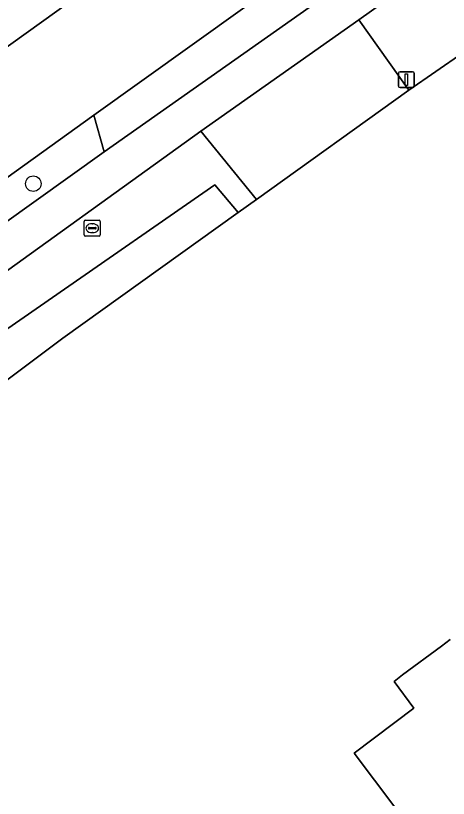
# Model space of a CAD drawing. Extents: x 156141 to 158132, y 385651 to 388333.
# Drawn here: x 157074.11 to 157101.28, y 387313.59 to 387362.76 of the extents above; entities that cross this region are included whole.
import ezdxf

# ---------------------------------------------------------------- set-up
doc = ezdxf.new("R2010")
doc.units = 0
for name, color, linetype in [('IMGEO_Berm_groen', 7, 'Continuous'), ('IMGEO_Boom', 7, 'Continuous'), ('IMGEO_Drukknoppaal', 7, 'Continuous'), ('IMGEO_Erf', 7, 'Continuous'), ('IMGEO_Fietspad_gesloten', 7, 'Continuous'), ('IMGEO_Hek', 7, 'Continuous'), ('IMGEO_Pand', 7, 'Continuous'), ('IMGEO_Rijbaan_lokaal_gesloten', 7, 'Continuous'), ('IMGEO_Rijbaan_lokaal_open', 7, 'Continuous'), ('IMGEO_Rioolput', 7, 'Continuous'), ('IMGEO_Waterloop', 7, 'Continuous')]:
    doc.layers.add(name, color=color, linetype=linetype)

msp = doc.modelspace()

# ---------------------------------------------------------------- linework, layer by layer
at = {"layer": 'IMGEO_Berm_groen'}
for points in [[(157044.198, 387339.943), (157044.527, 387339.983), (157089.79, 387372.469)], [(157079.67, 387354.201), (157079.01, 387356.503), (157056.142, 387340.052), (157042.82, 387330.438), (157044.004, 387328.617)], [(157054.852, 387329.756), (157066.195, 387337.97), (157086.627, 387352.143), (157088.074, 387350.393), (157089.226, 387351.217), (157085.739, 387355.502), (157055.607, 387333.807)], [(157054.158, 387335.967), (157079.67, 387354.201)]]:
    msp.add_lwpolyline(points, dxfattribs=at)
msp.add_lwpolyline([(157106.068, 387363.071), (157099.504, 387365.237), (157095.667, 387362.497), (157098.809, 387358.079), (157102.197, 387360.432)], close=True, dxfattribs=at)
at = {"layer": 'IMGEO_Boom'}
msp.add_circle((157075.216, 387352.206), 0.489, dxfattribs=at)
at = {"layer": 'IMGEO_Drukknoppaal'}
for p, q in [((157098.151, 387358.342), (157098.151, 387359.142)), ((157098.151, 387359.142), (157098.151, 387358.342)), ((157098.251, 387359.242), (157099.041, 387359.242)), ((157099.041, 387359.242), (157098.251, 387359.242)), ((157099.141, 387359.142), (157099.141, 387358.342)), ((157099.141, 387358.342), (157099.141, 387359.142)), ((157099.041, 387358.242), (157098.251, 387358.242)), ((157098.251, 387358.242), (157099.041, 387358.242))]:
    msp.add_line(p, q, dxfattribs=at)
msp.add_lwpolyline([(157098.571, 387359.117), (157098.721, 387359.117), (157098.721, 387358.367), (157098.571, 387358.367), (157098.571, 387359.117)], dxfattribs=at)
for centre, start, end in [((157098.251, 387359.142), 90, 180), ((157098.251, 387359.142), 90, 180), ((157099.041, 387359.142), 0, 90), ((157099.041, 387359.142), 360, 90), ((157098.251, 387358.342), 180, 270), ((157098.251, 387358.342), 180, 270), ((157099.041, 387358.342), 270, 0), ((157099.041, 387358.342), 270, 0)]:
    msp.add_arc(centre, 0.1, start, end, dxfattribs=at)
at = {"layer": 'IMGEO_Erf'}
msp.add_lwpolyline([(157102.197, 387360.432), (157098.809, 387358.079), (157089.226, 387351.217), (157088.074, 387350.393), (157077.061, 387342.507), (157051.093, 387323.032), (157046.612, 387319.67), (157039.225, 387314.129), (157031.438, 387308.365), (157112.914, 387223.48), (157114.581, 387221.744), (157153.665, 387254.544), (157146.201, 387263.458), (157163.977, 387278.108)], close=True, dxfattribs=at)
msp.add_lwpolyline([(157105.453, 387303.026), (157095.376, 387316.428), (157099.126, 387319.262), (157097.873, 387320.936), (157098.409, 387321.346), (157100.853, 387323.16), (157101.395, 387323.57)], dxfattribs=at)
at = {"layer": 'IMGEO_Fietspad_gesloten'}
for points in [[(157085.739, 387355.502), (157095.667, 387362.497), (157099.504, 387365.237), (157109.843, 387372.677), (157113.203, 387375.099), (157111.745, 387377.147), (157108.462, 387374.694), (157096.09, 387365.78), (157079.67, 387354.201), (157054.158, 387335.967)], [(157055.607, 387333.807), (157085.739, 387355.502)]]:
    msp.add_lwpolyline(points, dxfattribs=at)
at = {"layer": 'IMGEO_Hek'}
for points in [[(157098.809, 387358.079), (157089.226, 387351.217)], [(157089.226, 387351.217), (157088.074, 387350.393)], [(157088.074, 387350.393), (157077.061, 387342.507), (157051.093, 387323.032)]]:
    msp.add_lwpolyline(points, dxfattribs=at)
at = {"layer": 'IMGEO_Pand'}
msp.add_lwpolyline([(157101.395, 387323.57), (157100.853, 387323.16), (157098.409, 387321.346), (157097.873, 387320.936), (157099.126, 387319.262), (157095.376, 387316.428), (157105.453, 387303.026)], dxfattribs=at)
at = {"layer": 'IMGEO_Rijbaan_lokaal_gesloten'}
for points in [[(156997.716, 387297.744), (157000, 387299.435), (157009.141, 387306.102), (157018.817, 387313.137), (157020.003, 387313.999), (157023.696, 387316.598), (157026.999, 387319.014), (157029.491, 387320.818), (157030.634, 387321.643), (157042.82, 387330.438), (157056.142, 387340.052), (157079.01, 387356.503), (157094.685, 387367.728), (157108.173, 387377.337), (157114.658, 387381.956), (157117.079, 387383.674)], [(157094.285, 387375.711), (157089.79, 387372.469), (157044.527, 387339.983), (157027.89, 387328.042), (157023.668, 387324.954), (157014.651, 387318.478), (157012.196, 387316.674), (157005.465, 387311.794), (157000, 387307.835)]]:
    msp.add_lwpolyline(points, dxfattribs=at)
msp.add_lwpolyline([(157096.09, 387365.78), (157094.685, 387367.728), (157079.01, 387356.503), (157079.67, 387354.201)], close=True, dxfattribs=at)
at = {"layer": 'IMGEO_Rijbaan_lokaal_open'}
msp.add_lwpolyline([(157098.809, 387358.079), (157095.667, 387362.497), (157085.739, 387355.502), (157089.226, 387351.217)], close=True, dxfattribs=at)
at = {"layer": 'IMGEO_Rioolput'}
for p, q in [((157078.417, 387348.985), (157078.417, 387349.837)), ((157078.492, 387349.911), (157079.344, 387349.911)), ((157078.905, 387349.691), (157078.93, 387349.691)), ((157079.418, 387349.837), (157079.418, 387348.985)), ((157078.676, 387349.405), (157078.676, 387349.417)), ((157079.114, 387349.368), (157078.716, 387349.368)), ((157078.719, 387349.454), (157079.117, 387349.454)), ((157078.928, 387349.131), (157078.903, 387349.131)), ((157079.16, 387349.417), (157079.16, 387349.405)), ((157079.344, 387348.911), (157078.492, 387348.911))]:
    msp.add_line(p, q, dxfattribs=at)
for points in [[(157078.417, 387348.985), (157078.417, 387349.837)], [(157078.492, 387349.911), (157079.344, 387349.911)], [(157079.418, 387349.837), (157079.418, 387348.985)], [(157079.344, 387348.911), (157078.492, 387348.911)]]:
    msp.add_lwpolyline(points, dxfattribs=at)
for centre, radius, start, end in [((157078.494, 387349.835), 0.0765, 91.552, 178.448), ((157078.494, 387349.835), 0.0765, 91.552, 178.448), ((157079.342, 387349.835), 0.0765, 1.552, 88.448), ((157079.342, 387349.835), 0.0765, 1.552, 88.448), ((157078.716, 387349.414), 0.0403, 85.8775, 175.7526), ((157078.713, 387349.404), 0.0366, 178.938, 274.7102), ((157079.117, 387349.411), 0.043, 264.8664, 352.4533), ((157079.121, 387349.416), 0.0386, 1.7309, 96.639), ((157078.494, 387348.987), 0.0765, 181.552, 268.448), ((157078.494, 387348.987), 0.0765, 181.552, 268.448), ((157079.342, 387348.987), 0.0765, 271.552, 358.448), ((157079.342, 387348.987), 0.0765, 271.552, 358.448)]:
    msp.add_arc(centre, radius, start, end, dxfattribs=at)
for centre, major_axis, ratio, start_param, end_param in [((157078.904, 387349.411), (-0.387, 0.002), 0.722429, 4.712389, 7.853982), ((157078.929, 387349.411), (-0.39, 0.002), 0.717154, 1.570796, 4.712389)]:
    msp.add_ellipse(centre, major_axis=major_axis, ratio=ratio, start_param=start_param, end_param=end_param, dxfattribs=at)
at = {"layer": 'IMGEO_Waterloop'}
msp.add_lwpolyline([(157086.627, 387352.143), (157066.195, 387337.97), (157054.852, 387329.756), (157049.241, 387324.906), (157051.093, 387323.032), (157077.061, 387342.507), (157088.074, 387350.393)], close=True, dxfattribs=at)

doc.saveas('drawing.dxf')
